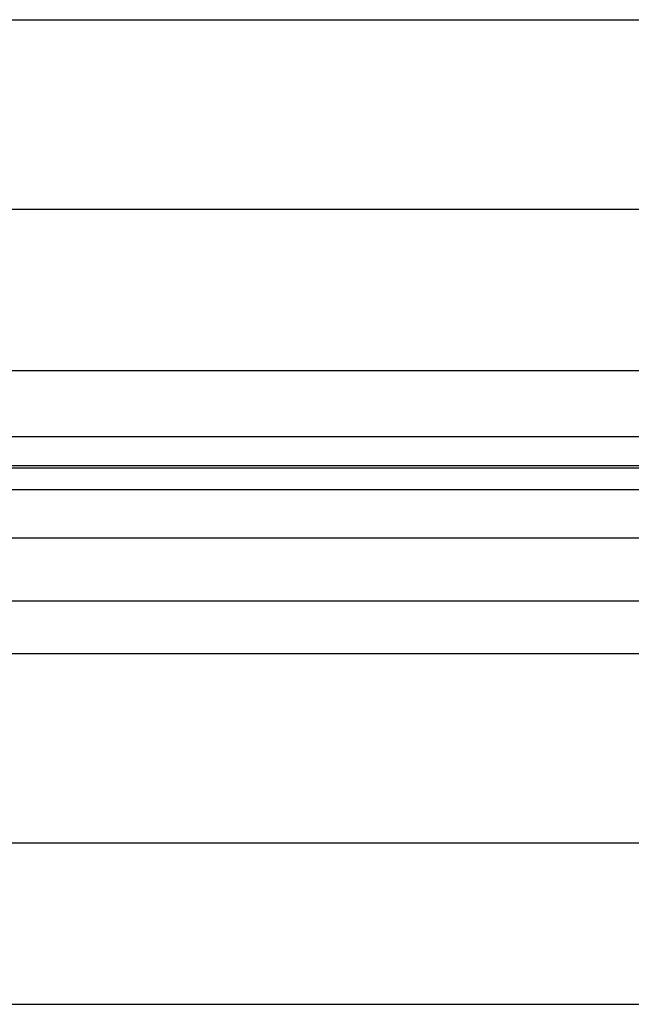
# Model space of a CAD drawing. Header units: inches. Extents: x 170 to 284, y 215 to 248.
# Tile 859 of 1056: x 227.362 to 227.561, y 241.654 to 241.974. Entities that reach past the tile are written whole.
import ezdxf

# ---------------------------------------------------------------- set-up
doc = ezdxf.new("R2010")
doc.units = ezdxf.units.IN
doc.header["$LTSCALE"] = 0.25
doc.header["$MEASUREMENT"] = 0
doc.layers.add('LH TOP OF HOOD', color=7, linetype='Continuous')

msp = doc.modelspace()

# ---------------------------------------------------------------- linework, layer by layer
at = {"layer": 'LH TOP OF HOOD'}
for p, q in [((227.2401614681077, 241.973633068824), (231.119382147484, 241.973633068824)), ((227.193781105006, 241.9122406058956), (231.165765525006, 241.9122406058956)), ((227.163613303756, 241.8598550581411), (231.195933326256, 241.8598550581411)), ((227.163613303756, 241.8384760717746), (231.195933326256, 241.8384760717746)), ((231.195933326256, 241.8289907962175), (227.163613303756, 241.8289907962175)), ((227.163613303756, 241.8283514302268), (231.195933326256, 241.8283514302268)), ((227.163613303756, 241.8213333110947), (231.195933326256, 241.8213333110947)), ((227.163613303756, 241.8056492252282), (231.195933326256, 241.8056492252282)), ((227.163613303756, 241.7852612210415), (231.195933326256, 241.7852612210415)), ((227.2401614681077, 241.768185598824), (231.119382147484, 241.768185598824)), ((227.193781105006, 241.7067931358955), (231.165765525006, 241.7067931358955)), ((227.163613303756, 241.6544075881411), (231.195933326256, 241.6544075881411))]:
    msp.add_line(p, q, dxfattribs=at)

doc.saveas('drawing.dxf')
